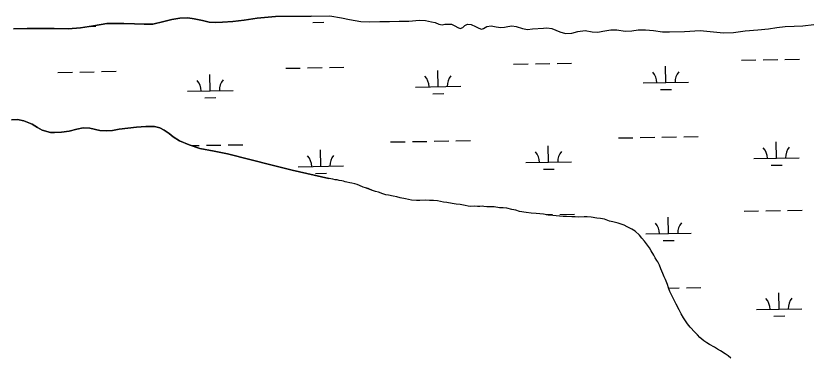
# Model space of a CAD drawing. Extents: x 3914892 to 3953151, y 242587 to 268572.
# Drawn here: x 3947870 to 3949623, y 258495 to 259249 of the extents above; entities that cross this region are included whole.
import ezdxf

# ---------------------------------------------------------------- set-up
doc = ezdxf.new("R2010")
doc.units = 0
doc.layers.add('V-TOPO-SHOR', color=7, linetype='Continuous')
doc.layers.add('V-WETL-SWMP', color=7, linetype='Continuous')

msp = doc.modelspace()

# ---------------------------------------------------------------- linework, layer by layer
at = {"layer": 'V-TOPO-SHOR'}
for points in [[(3948520.3, 259248.6), (3948441.2, 259247.5), (3948401.2, 259244.2), (3948372.6, 259239.6), (3948347.5, 259236.9), (3948324.5, 259235.4), (3948309.6, 259234.7), (3948295.5, 259235.4), (3948280.6, 259238.8), (3948262.3, 259242.7), (3948248.2, 259244.6), (3948230.8, 259244.1), (3948213.4, 259241.2), (3948195.6, 259236.4), (3948171.6, 259231.1), (3948151.9, 259230.8), (3948130.9, 259231.4), (3948107.1, 259232.6), (3948089, 259232.1), (3948070, 259232), (3948040.5, 259227), (3948012, 259222.6), (3947985, 259220.8), (3947953.6, 259221.3), (3947920.5, 259221.4), (3947894.4, 259221.2), (3947864.7, 259220.4)], [(3948520.3, 259248.6), (3948561.3, 259249), (3948586.6, 259244.5), (3948604.3, 259241.4), (3948629.2, 259236.9), (3948648, 259236.1), (3948671.4, 259236.5), (3948692.8, 259236.9), (3948713.8, 259237.3), (3948726.8, 259237.1), (3948735.2, 259237.7), (3948758.6, 259239.3), (3948772, 259238.7), (3948785, 259236.3), (3948793.5, 259234.5), (3948801.4, 259230.5), (3948808.7, 259229.1), (3948814.4, 259230.5), (3948829.1, 259230.6), (3948836.3, 259227.5), (3948843, 259223.4), (3948848.6, 259221.6), (3948854.1, 259223.2), (3948858.8, 259228.1), (3948864.3, 259230.5), (3948872.8, 259230.1), (3948881.7, 259226), (3948889.6, 259221.8), (3948895.4, 259219.8), (3948899.9, 259221.4), (3948907.1, 259225.5), (3948916.8, 259226.9), (3948927.8, 259225.2), (3948937.6, 259223.2), (3948946.2, 259224.2), (3948953.4, 259226), (3948961.8, 259227.3), (3948971.4, 259225.8), (3948985.5, 259221), (3948996.4, 259218.8), (3949007.5, 259220.7), (3949031.6, 259222.3), (3949039.2, 259222.4), (3949050.3, 259221.1), (3949067.9, 259214.1), (3949080.6, 259210), (3949094.3, 259210.8), (3949107.7, 259214.9), (3949123.5, 259216.7), (3949139.4, 259214.3), (3949151.9, 259213.2), (3949162.8, 259215.5), (3949180.3, 259218.7), (3949193.3, 259218.4), (3949211.4, 259215.6), (3949226.1, 259216.1), (3949240.2, 259218.1), (3949256.7, 259218.2), (3949274.1, 259217), (3949293.9, 259213.9), (3949309.4, 259213.6), (3949342.6, 259214.4), (3949376.8, 259217.2), (3949398.9, 259214.7), (3949428.2, 259211.6), (3949450.4, 259212.6), (3949476.4, 259215.8), (3949504.1, 259218), (3949527.8, 259220.7), (3949546.1, 259223.4), (3949564.4, 259226), (3949584.1, 259226.2), (3949603, 259227.3), (3949627.5, 259230.4)], [(3947860.3, 259020.2), (3947873.4, 259020.4), (3947887.1, 259018), (3947905.7, 259010.3), (3947917.2, 259003), (3947927.5, 258997.1), (3947945.7, 258992.4), (3947954.5, 258992.1), (3947970.4, 258993), (3947987.2, 258995.4), (3948004, 258999.7), (3948018, 259002.3), (3948032.7, 259001.3), (3948054.5, 258996.8), (3948069.7, 258995.5), (3948082.8, 258996.7), (3948097.4, 258999.3), (3948135.5, 259004.1), (3948156.1, 259005.2), (3948175.2, 259005.3), (3948186.9, 259002.6), (3948196.6, 258997.4), (3948207.2, 258989.9), (3948215.9, 258982.6), (3948230.1, 258973.4), (3948251.1, 258964.9), (3948274.5, 258957), (3948306.3, 258950.8), (3948335.5, 258945.4), (3948434.5, 258920.2), (3948478.4, 258909), (3948559.3, 258891)], [(3948798.6, 258841.4), (3948789.3, 258842), (3948780.4, 258842.6), (3948771.2, 258842.9), (3948759.5, 258842.6), (3948752.2, 258842.5), (3948741.3, 258842.7), (3948734.5, 258844.6), (3948727.6, 258845.7), (3948716.3, 258848.3), (3948708.6, 258850.2), (3948700.9, 258851.6), (3948690.4, 258853.9), (3948684.3, 258854.6), (3948677.8, 258856.9), (3948668.1, 258860.3), (3948661.6, 258861.8), (3948655.1, 258864.5), (3948645.8, 258868.4), (3948640.1, 258870.3), (3948634.9, 258871.8), (3948626.3, 258875.6), (3948621.1, 258877.6), (3948616.2, 258878.7), (3948609.3, 258880.2), (3948604.9, 258881.3), (3948598.8, 258882.4), (3948594.8, 258883.5), (3948591.5, 258884.7), (3948587.5, 258885.4), (3948581.4, 258886.1), (3948577.4, 258887.6), (3948573.3, 258888), (3948567.7, 258889.1), (3948563.6, 258889.8), (3948559.6, 258890.9), (3948559.3, 258891)], [(3949444.7, 258495), (3949438.5, 258499.8), (3949432.4, 258504.1), (3949421.8, 258511.1), (3949414.9, 258514.6), (3949408.4, 258518.9), (3949397.8, 258525.2), (3949391.3, 258528.7), (3949385.1, 258533.4), (3949376.5, 258540.5), (3949370.8, 258546), (3949365.1, 258552), (3949355.2, 258563.1), (3949349, 258570.6), (3949340.3, 258583.8), (3949335.3, 258592.9), (3949330.7, 258601.7), (3949324.4, 258614.1), (3949319.8, 258622.5), (3949315.7, 258630), (3949310.2, 258642), (3949307.2, 258649.6), (3949304.7, 258657.2), (3949300.5, 258668), (3949297.9, 258674), (3949295, 258681.2), (3949290.4, 258692), (3949287.4, 258699.6), (3949284, 258707.2), (3949281.2, 258710.4), (3949278.2, 258715.6), (3949274.9, 258721.9), (3949269.1, 258731.5), (3949265.3, 258738.3), (3949261.2, 258743.9), (3949254.2, 258752.6), (3949248.4, 258759.3), (3949243.1, 258766.1), (3949233.6, 258774.8), (3949226.7, 258779.1), (3949216.1, 258784.5), (3949209.6, 258787.6), (3949202.7, 258790.3), (3949196.2, 258792.2), (3949184.5, 258795.6), (3949177.2, 258797.1), (3949165.9, 258800.9), (3949157.4, 258802.4), (3949149.3, 258803.4), (3949136.8, 258805.2), (3949128.3, 258806.3), (3949121.1, 258806.1), (3949109.8, 258805.9), (3949101.7, 258806.2), (3949094.1, 258806.4), (3949082.5, 258806.8), (3949074.9, 258807.1), (3949067, 258808), (3949052.3, 258809.1), (3949042.2, 258810.2), (3949031.6, 258812.5), (3949016, 258813.9), (3949005, 258814.2), (3948993.5, 258815.9), (3948978.9, 258818.3), (3948970.7, 258820.8), (3948962.4, 258822.5), (3948950.8, 258825.5), (3948943.1, 258825.8), (3948934.9, 258826.2), (3948923, 258828.1), (3948914.4, 258828.6), (3948907.3, 258828.6), (3948900.7, 258829.1), (3948897.1, 258829.5), (3948891.9, 258829), (3948886.6, 258828.9), (3948880.6, 258829.6), (3948871.7, 258829.4), (3948866.1, 258830.1), (3948859.2, 258831.6), (3948848.3, 258833.4), (3948839.4, 258834.5), (3948830.9, 258835.5), (3948819.2, 258837.7), (3948811.5, 258838.8), (3948798.6, 258841.4)]]:
    msp.add_lwpolyline(points, dxfattribs=at)
at = {"layer": 'V-WETL-SWMP'}
for p, q in [((3948401.2, 259244.2), (3948441.2, 259247.5)), ((3948441.2, 259247.5), (3948520.3, 259248.6)), ((3948520.3, 259248.6), (3948561.3, 259249)), ((3948561.3, 259249), (3948586.6, 259244.5)), ((3948040.5, 259227), (3948070, 259232)), ((3948070, 259232), (3948089, 259232.1)), ((3948089, 259232.1), (3948107.1, 259232.6)), ((3948107.1, 259232.6), (3948130.9, 259231.4)), ((3948130.9, 259231.4), (3948151.9, 259230.8)), ((3948151.9, 259230.8), (3948171.6, 259231.1)), ((3948171.6, 259231.1), (3948195.6, 259236.4)), ((3948195.6, 259236.4), (3948213.4, 259241.2)), ((3948213.4, 259241.2), (3948230.8, 259244.1)), ((3948230.8, 259244.1), (3948248.2, 259244.6)), ((3948248.2, 259244.6), (3948262.3, 259242.7)), ((3948262.3, 259242.7), (3948280.6, 259238.8)), ((3948280.6, 259238.8), (3948295.5, 259235.4)), ((3948295.5, 259235.4), (3948309.6, 259234.7)), ((3948309.6, 259234.7), (3948324.5, 259235.4)), ((3948324.5, 259235.4), (3948347.5, 259236.9)), ((3948347.5, 259236.9), (3948372.6, 259239.6)), ((3948372.6, 259239.6), (3948401.2, 259244.2)), ((3948523.7, 259234.6), (3948547.7, 259235.1)), ((3948586.6, 259244.5), (3948604.3, 259241.4)), ((3948604.3, 259241.4), (3948629.2, 259236.9)), ((3948629.2, 259236.9), (3948648, 259236.1)), ((3948648, 259236.1), (3948671.4, 259236.5)), ((3948671.4, 259236.5), (3948692.8, 259236.9)), ((3948692.8, 259236.9), (3948713.8, 259237.3)), ((3948713.8, 259237.3), (3948726.8, 259237.1)), ((3948726.8, 259237.1), (3948735.2, 259237.7)), ((3948735.2, 259237.7), (3948758.6, 259239.3)), ((3948758.6, 259239.3), (3948772, 259238.7)), ((3948772, 259238.7), (3948785, 259236.3)), ((3948785, 259236.3), (3948793.5, 259234.5)), ((3948793.5, 259234.5), (3948801.4, 259230.5)), ((3948801.4, 259230.5), (3948808.7, 259229.1)), ((3948808.7, 259229.1), (3948814.4, 259230.5)), ((3948814.4, 259230.5), (3948829.1, 259230.6)), ((3948829.1, 259230.6), (3948836.3, 259227.5)), ((3948858.8, 259228.1), (3948864.3, 259230.5)), ((3948864.3, 259230.5), (3948872.8, 259230.1)), ((3948872.8, 259230.1), (3948881.7, 259226)), ((3949603, 259227.3), (3949627.5, 259230.4)), ((3947864.7, 259220.4), (3947894.4, 259221.2)), ((3947894.4, 259221.2), (3947920.5, 259221.4)), ((3947920.5, 259221.4), (3947953.6, 259221.3)), ((3947953.6, 259221.3), (3947985, 259220.8)), ((3947985, 259220.8), (3948012, 259222.6)), ((3948012, 259222.6), (3948040.5, 259227)), ((3948033.3, 259225.9), (3948045.9, 259226.1)), ((3948836.3, 259227.5), (3948843, 259223.4)), ((3948843, 259223.4), (3948848.6, 259221.6)), ((3948848.6, 259221.6), (3948854.1, 259223.2)), ((3948854.1, 259223.2), (3948858.8, 259228.1)), ((3948881.7, 259226), (3948889.6, 259221.8)), ((3948889.6, 259221.8), (3948895.4, 259219.8)), ((3948895.4, 259219.8), (3948899.9, 259221.4)), ((3948899.9, 259221.4), (3948907.1, 259225.5)), ((3948907.1, 259225.5), (3948916.8, 259226.9)), ((3948916.8, 259226.9), (3948927.8, 259225.2)), ((3948927.8, 259225.2), (3948937.6, 259223.2)), ((3948937.6, 259223.2), (3948946.2, 259224.2)), ((3948946.2, 259224.2), (3948953.4, 259226)), ((3948953.4, 259226), (3948961.8, 259227.3)), ((3948961.8, 259227.3), (3948971.4, 259225.8)), ((3948971.4, 259225.8), (3948985.5, 259221)), ((3948985.5, 259221), (3948996.4, 259218.8)), ((3948996.4, 259218.8), (3949007.5, 259220.7)), ((3949007.5, 259220.7), (3949031.6, 259222.3)), ((3949031.6, 259222.3), (3949039.2, 259222.4)), ((3949039.2, 259222.4), (3949050.3, 259221.1)), ((3949050.3, 259221.1), (3949067.9, 259214.1)), ((3949067.9, 259214.1), (3949080.6, 259210)), ((3949094.3, 259210.8), (3949107.7, 259214.9)), ((3949107.7, 259214.9), (3949123.5, 259216.7)), ((3949123.5, 259216.7), (3949139.4, 259214.3)), ((3949139.4, 259214.3), (3949151.9, 259213.2)), ((3949151.9, 259213.2), (3949162.8, 259215.5)), ((3949162.8, 259215.5), (3949180.3, 259218.7)), ((3949180.3, 259218.7), (3949193.3, 259218.4)), ((3949193.3, 259218.4), (3949211.4, 259215.6)), ((3949211.4, 259215.6), (3949226.1, 259216.1)), ((3949226.1, 259216.1), (3949240.2, 259218.1)), ((3949240.2, 259218.1), (3949256.7, 259218.2)), ((3949256.7, 259218.2), (3949274.1, 259217)), ((3949274.1, 259217), (3949293.9, 259213.9)), ((3949293.9, 259213.9), (3949309.4, 259213.6)), ((3949309.4, 259213.6), (3949342.6, 259214.4)), ((3949342.6, 259214.4), (3949376.8, 259217.2)), ((3949376.8, 259217.2), (3949398.9, 259214.7)), ((3949398.9, 259214.7), (3949428.2, 259211.6)), ((3949428.2, 259211.6), (3949450.4, 259212.6)), ((3949450.4, 259212.6), (3949476.4, 259215.8)), ((3949476.4, 259215.8), (3949504.1, 259218)), ((3949504.1, 259218), (3949527.8, 259220.7)), ((3949527.8, 259220.7), (3949546.1, 259223.4)), ((3949546.1, 259223.4), (3949564.4, 259226)), ((3949564.4, 259226), (3949584.1, 259226.2)), ((3949584.1, 259226.2), (3949603, 259227.3)), ((3949080.6, 259210), (3949094.3, 259210.8)), ((3948965.9, 259142.5), (3948997.9, 259143.1)), ((3949013.9, 259143.4), (3949045.9, 259144)), ((3949061.9, 259144.3), (3949093.9, 259144.8)), ((3949467.7, 259151.5), (3949499.7, 259152.1)), ((3949515.7, 259152.4), (3949547.7, 259152.9)), ((3949563.7, 259153.2), (3949595.7, 259153.8)), ((3947962.2, 259124.6), (3947994.2, 259125.1)), ((3948010.2, 259125.4), (3948042.2, 259126)), ((3948058.2, 259126.3), (3948090.2, 259126.9)), ((3948464.1, 259133.6), (3948496.1, 259134.1)), ((3948512.1, 259134.4), (3948544.1, 259135)), ((3948560.1, 259135.3), (3948592.1, 259135.8)), ((3948799.7, 259093.1), (3948799.1, 259129.1)), ((3949301.5, 259102.1), (3949300.9, 259138.1)), ((3948297.9, 259084.1), (3948297.2, 259120.1)), ((3948749.7, 259092.2), (3948849.7, 259094)), ((3949251.5, 259101.2), (3949351.5, 259103)), ((3948247.9, 259083.3), (3948347.9, 259085)), ((3948788, 259077.5), (3948812, 259077.9)), ((3949289.8, 259086.5), (3949313.8, 259086.9)), ((3948286.1, 259068.5), (3948310.1, 259068.9)), ((3947873.4, 259020.4), (3947860.3, 259020.2)), ((3947887.1, 259018), (3947873.4, 259020.4)), ((3947905.7, 259010.3), (3947887.1, 259018)), ((3947917.2, 259003), (3947905.7, 259010.3)), ((3947927.5, 258997.1), (3947917.2, 259003)), ((3948018, 259002.3), (3948004, 258999.7)), ((3948032.7, 259001.3), (3948018, 259002.3)), ((3948054.5, 258996.8), (3948032.7, 259001.3)), ((3948135.5, 259004.1), (3948097.4, 258999.3)), ((3948156.1, 259005.2), (3948135.5, 259004.1)), ((3948175.2, 259005.3), (3948156.1, 259005.2)), ((3948186.9, 259002.6), (3948175.2, 259005.3)), ((3948196.6, 258997.4), (3948186.9, 259002.6)), ((3947945.7, 258992.4), (3947927.5, 258997.1)), ((3947954.5, 258992.1), (3947945.7, 258992.4)), ((3947970.4, 258993), (3947954.5, 258992.1)), ((3947987.2, 258995.4), (3947970.4, 258993)), ((3948004, 258999.7), (3947987.2, 258995.4)), ((3948069.7, 258995.5), (3948054.5, 258996.8)), ((3948082.8, 258996.7), (3948069.7, 258995.5)), ((3948097.4, 258999.3), (3948082.8, 258996.7)), ((3948207.2, 258989.9), (3948196.6, 258997.4)), ((3948215.9, 258982.6), (3948207.2, 258989.9)), ((3948230.1, 258973.4), (3948215.9, 258982.6)), ((3948251.1, 258964.9), (3948230.1, 258973.4)), ((3948695, 258971.2), (3948727, 258971.7)), ((3948743, 258972), (3948775, 258972.6)), ((3948791, 258972.9), (3948823, 258973.4)), ((3948839, 258973.7), (3948871, 258974.3)), ((3949196.8, 258980.1), (3949228.8, 258980.7)), ((3949244.8, 258981), (3949276.8, 258981.6)), ((3949292.8, 258981.9), (3949324.8, 258982.4)), ((3949340.8, 258982.7), (3949372.8, 258983.3)), ((3949545, 258935.6), (3949544.4, 258971.6)), ((3948274.5, 258957), (3948251.1, 258964.9)), ((3948255.7, 258963.3), (3948273.2, 258963.6)), ((3948306.3, 258950.8), (3948274.5, 258957)), ((3948289.2, 258963.9), (3948321.2, 258964.5)), ((3948335.5, 258945.4), (3948306.3, 258950.8)), ((3948337.2, 258964.8), (3948369.2, 258965.3)), ((3948541.4, 258917.7), (3948540.7, 258953.7)), ((3949043.2, 258926.6), (3949042.5, 258962.6)), ((3948434.5, 258920.2), (3948335.5, 258945.4)), ((3949495, 258934.7), (3949595, 258936.5)), ((3948478.4, 258909), (3948434.5, 258920.2)), ((3948491.4, 258916.8), (3948591.4, 258918.6)), ((3948993.2, 258925.7), (3949093.2, 258927.5)), ((3949533.3, 258920), (3949557.3, 258920.4)), ((3948559.3, 258891), (3948478.4, 258909)), ((3948529.6, 258902), (3948553.6, 258902.4)), ((3949031.5, 258911), (3949055.5, 258911.4)), ((3948559.6, 258890.9), (3948559.3, 258891)), ((3948563.6, 258889.8), (3948559.6, 258890.9)), ((3948567.7, 258889.1), (3948563.6, 258889.8)), ((3948573.3, 258888), (3948567.7, 258889.1)), ((3948577.4, 258887.6), (3948573.3, 258888)), ((3948581.4, 258886.1), (3948577.4, 258887.6)), ((3948587.5, 258885.4), (3948581.4, 258886.1)), ((3948591.5, 258884.7), (3948587.5, 258885.4)), ((3948594.8, 258883.5), (3948591.5, 258884.7)), ((3948598.8, 258882.4), (3948594.8, 258883.5)), ((3948604.9, 258881.3), (3948598.8, 258882.4)), ((3948609.3, 258880.2), (3948604.9, 258881.3)), ((3948616.2, 258878.7), (3948609.3, 258880.2)), ((3948621.1, 258877.6), (3948616.2, 258878.7)), ((3948626.3, 258875.6), (3948621.1, 258877.6)), ((3948634.9, 258871.8), (3948626.3, 258875.6)), ((3948640.1, 258870.3), (3948634.9, 258871.8)), ((3948645.8, 258868.3), (3948640.1, 258870.3)), ((3948655.1, 258864.5), (3948645.8, 258868.3)), ((3948661.6, 258861.8), (3948655.1, 258864.5)), ((3948668.1, 258860.3), (3948661.6, 258861.8)), ((3948677.8, 258856.9), (3948668.1, 258860.3)), ((3948684.3, 258854.6), (3948677.8, 258856.9)), ((3948690.4, 258853.9), (3948684.3, 258854.6)), ((3948700.9, 258851.6), (3948690.4, 258853.9)), ((3948708.6, 258850.2), (3948700.9, 258851.6)), ((3948716.3, 258848.3), (3948708.6, 258850.2)), ((3948727.6, 258845.7), (3948716.3, 258848.3)), ((3948734.5, 258844.6), (3948727.6, 258845.7)), ((3948741.3, 258842.7), (3948734.5, 258844.6)), ((3948752.2, 258842.5), (3948741.3, 258842.7)), ((3948759.5, 258842.6), (3948752.2, 258842.5)), ((3948771.2, 258842.9), (3948759.5, 258842.6)), ((3948780.4, 258842.6), (3948771.2, 258842.9)), ((3948789.3, 258842), (3948780.4, 258842.6)), ((3948798.6, 258841.4), (3948789.3, 258842)), ((3948811.5, 258838.8), (3948798.6, 258841.4)), ((3948819.2, 258837.7), (3948811.5, 258838.8)), ((3948830.9, 258835.5), (3948819.2, 258837.7)), ((3948839.4, 258834.5), (3948830.9, 258835.5)), ((3948848.3, 258833.4), (3948839.4, 258834.5)), ((3948859.2, 258831.6), (3948848.3, 258833.4)), ((3948866.1, 258830.1), (3948859.2, 258831.6)), ((3948871.7, 258829.4), (3948866.1, 258830.1)), ((3948880.6, 258829.6), (3948871.7, 258829.4)), ((3948886.6, 258828.9), (3948880.6, 258829.6)), ((3948891.9, 258829), (3948886.6, 258828.9)), ((3948897.1, 258829.5), (3948891.9, 258829)), ((3948900.7, 258829.1), (3948897.1, 258829.5)), ((3948907.3, 258828.6), (3948900.7, 258829.1)), ((3948914.4, 258828.6), (3948907.3, 258828.6)), ((3948923, 258828.1), (3948914.4, 258828.6)), ((3948934.9, 258826.2), (3948923, 258828.1)), ((3948943.1, 258825.8), (3948934.9, 258826.2)), ((3948950.8, 258825.5), (3948943.1, 258825.8)), ((3948962.4, 258822.5), (3948950.8, 258825.5)), ((3948970.7, 258820.8), (3948962.4, 258822.5)), ((3948978.9, 258818.3), (3948970.7, 258820.8)), ((3948993.5, 258815.9), (3948978.9, 258818.3)), ((3949005, 258814.2), (3948993.5, 258815.9)), ((3949016, 258813.9), (3949005, 258814.2)), ((3949031.6, 258812.5), (3949016, 258813.9)), ((3949042.2, 258810.2), (3949031.6, 258812.5)), ((3949038, 258811.1), (3949051.8, 258811.3)), ((3949052.3, 258809.1), (3949042.2, 258810.2)), ((3949067, 258808), (3949052.3, 258809.1)), ((3949067.8, 258811.6), (3949099.8, 258812.2)), ((3949473.7, 258818.9), (3949505.7, 258819.5)), ((3949521.7, 258819.7), (3949553.7, 258820.3)), ((3949569.7, 258820.6), (3949601.7, 258821.2)), ((3949074.9, 258807.1), (3949067, 258808)), ((3949082.5, 258806.8), (3949074.9, 258807.1)), ((3949094.1, 258806.4), (3949082.5, 258806.8)), ((3949101.7, 258806.2), (3949094.1, 258806.4)), ((3949109.8, 258805.9), (3949101.7, 258806.2)), ((3949121.1, 258806.1), (3949109.8, 258805.9)), ((3949128.3, 258806.3), (3949121.1, 258806.1)), ((3949136.8, 258805.2), (3949128.3, 258806.3)), ((3949149.3, 258803.4), (3949136.8, 258805.2)), ((3949157.4, 258802.4), (3949149.3, 258803.4)), ((3949165.9, 258800.9), (3949157.4, 258802.4)), ((3949177.2, 258797.1), (3949165.9, 258800.9)), ((3949184.5, 258795.6), (3949177.2, 258797.1)), ((3949196.2, 258792.2), (3949184.5, 258795.6)), ((3949202.7, 258790.3), (3949196.2, 258792.2)), ((3949307.5, 258769.5), (3949306.8, 258805.5)), ((3949209.6, 258787.6), (3949202.7, 258790.3)), ((3949216.1, 258784.5), (3949209.6, 258787.6)), ((3949226.7, 258779.1), (3949216.1, 258784.5)), ((3949233.6, 258774.8), (3949226.7, 258779.1)), ((3949243.1, 258766.1), (3949233.6, 258774.8)), ((3949248.4, 258759.3), (3949243.1, 258766.1)), ((3949254.2, 258752.6), (3949248.4, 258759.3)), ((3949257.5, 258768.6), (3949357.5, 258770.4)), ((3949261.2, 258743.9), (3949254.2, 258752.6)), ((3949265.3, 258738.3), (3949261.2, 258743.9)), ((3949269.1, 258731.5), (3949265.3, 258738.3)), ((3949295.8, 258753.8), (3949319.8, 258754.3)), ((3949274.9, 258721.9), (3949269.1, 258731.5)), ((3949278.2, 258715.6), (3949274.9, 258721.9)), ((3949281.2, 258710.4), (3949278.2, 258715.6)), ((3949284, 258707.2), (3949281.2, 258710.4)), ((3949287.4, 258699.6), (3949284, 258707.2)), ((3949290.4, 258692), (3949287.4, 258699.6)), ((3949295, 258681.2), (3949290.4, 258692)), ((3949297.9, 258674), (3949295, 258681.2)), ((3949300.5, 258668), (3949297.9, 258674)), ((3949304.7, 258657.2), (3949300.5, 258668)), ((3949307.2, 258649.6), (3949304.7, 258657.2)), ((3949346.8, 258650.1), (3949378.8, 258650.7)), ((3949307.3, 258649.4), (3949330.8, 258649.8)), ((3949310.2, 258642), (3949307.2, 258649.6)), ((3949315.7, 258630), (3949310.2, 258642)), ((3949551, 258603), (3949550.3, 258639)), ((3949319.8, 258622.5), (3949315.7, 258630)), ((3949324.4, 258614.1), (3949319.8, 258622.5)), ((3949330.7, 258601.7), (3949324.4, 258614.1)), ((3949335.3, 258592.9), (3949330.7, 258601.7)), ((3949501, 258602.1), (3949601, 258603.9)), ((3949340.3, 258583.8), (3949335.3, 258592.9)), ((3949349, 258570.6), (3949340.3, 258583.8)), ((3949539.2, 258587.4), (3949563.2, 258587.8)), ((3949355.2, 258563.1), (3949349, 258570.6)), ((3949365.1, 258552), (3949355.2, 258563.1)), ((3949370.8, 258546), (3949365.1, 258552)), ((3949376.5, 258540.5), (3949370.8, 258546)), ((3949385.1, 258533.4), (3949376.5, 258540.5)), ((3949391.3, 258528.7), (3949385.1, 258533.4)), ((3949397.8, 258525.2), (3949391.3, 258528.7)), ((3949408.4, 258518.9), (3949397.8, 258525.2)), ((3949414.9, 258514.6), (3949408.4, 258518.9)), ((3949421.8, 258511.1), (3949414.9, 258514.6)), ((3949432.4, 258504.1), (3949421.8, 258511.1)), ((3949438.5, 258499.8), (3949432.4, 258504.1)), ((3949444.7, 258495), (3949438.5, 258499.8))]:
    msp.add_line(p, q, dxfattribs=at)
for centre, start, end in [((3949246.3, 259101.6), 0.2532, 41.7968), ((3949356.8, 259103.6), 140.2532, 181.7968), ((3948242.6, 259083.6), 0.2532, 41.7968), ((3948353.1, 259085.6), 140.2532, 181.7968), ((3948744.5, 259092.6), 0.2532, 41.7968), ((3948854.9, 259094.6), 140.2532, 181.7968), ((3948987.9, 258926.1), 0.2532, 41.7968), ((3949098.4, 258928.1), 140.2532, 181.7968), ((3949489.8, 258935.1), 0.2532, 41.7968), ((3949600.2, 258937.1), 140.2532, 181.7968), ((3948486.1, 258917.1), 0.2532, 41.7968), ((3948596.6, 258919.1), 140.2532, 181.7968), ((3949252.2, 258769), 0.2532, 41.7968), ((3949362.7, 258770.9), 140.2532, 181.7968), ((3949495.7, 258602.5), 0.2532, 41.7968), ((3949606.2, 258604.5), 140.2532, 181.7968)]:
    msp.add_arc(centre, 35.2, start, end, dxfattribs=at)

doc.saveas('drawing.dxf')
